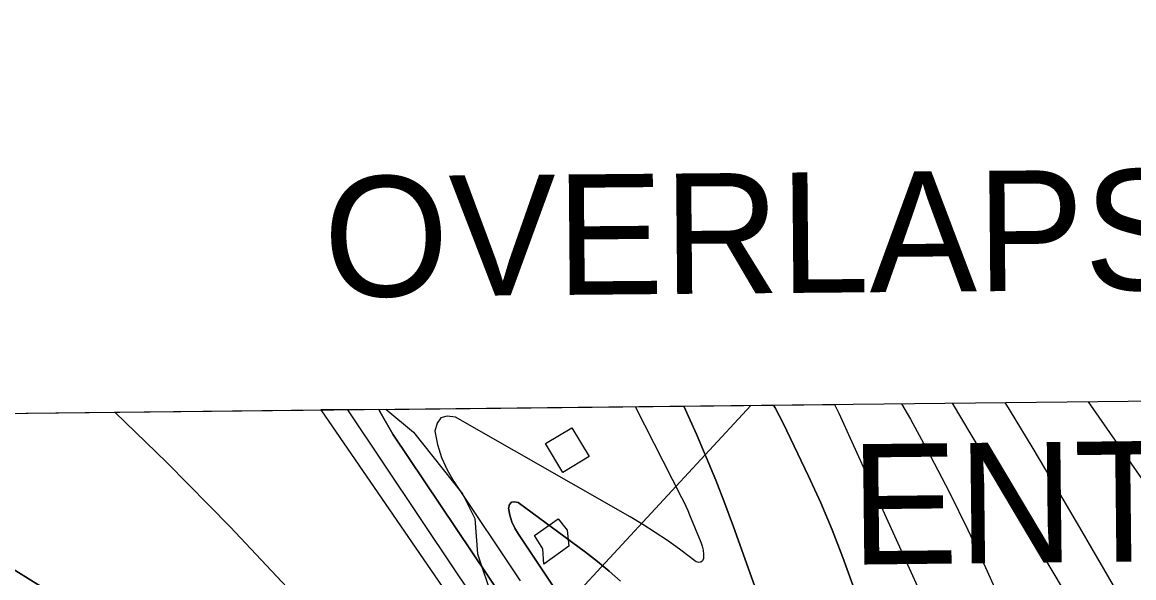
# Model space of a CAD drawing. Extents: x 3651524 to 3689615, y 505651 to 531377.
# Drawn here: x 3657075 to 3657998, y 529124 to 529585 of the extents above; entities that cross this region are included whole.
import ezdxf

# ---------------------------------------------------------------- set-up
doc = ezdxf.new("R2010")
doc.units = 0
for name, color, linetype in [('V-ANNO-TEXT', 7, 'Continuous'), ('V-BLDG-OTLN', 7, 'Continuous'), ('V-CHAN-NAID', 7, 'Continuous'), ('V-GRID-FRAM', 7, 'Continuous'), ('V-RIVR-EDGE', 7, 'Continuous'), ('V-TOPO-DPTH', 7, 'Continuous'), ('V-TOPO-MAJR', 7, 'Continuous'), ('V-TOPO-MINR', 7, 'Continuous'), ('V-TOPO-WATR', 7, 'Continuous'), ('V-UTIL-LINE', 7, 'Continuous')]:
    doc.layers.add(name, color=color, linetype=linetype)

msp = doc.modelspace()

# ---------------------------------------------------------------- linework, layer by layer
at = {"layer": 'V-BLDG-OTLN'}
for points in [[(3657509.457, 529235.273), (3657531.428, 529248.433), (3657545.828, 529224.396), (3657523.857, 529211.231)], [(3657500.344, 529158.893), (3657519.955, 529172.78), (3657527.342, 529163.406), (3657528.938, 529150.127), (3657507.985, 529134.933), (3657507.266, 529147.755)]]:
    msp.add_lwpolyline(points, close=True, dxfattribs=at)
at = {"layer": 'V-GRID-FRAM'}
msp.add_lwpolyline([(3655577.191, 529244.355), (3687244.414, 529585.207), (3687448.048, 511403.469), (3655764.959, 511062.446), (3655577.191, 529244.355)], dxfattribs=at)
at = {"layer": 'V-RIVR-EDGE'}
msp.add_lwpolyline([(3657376.673, 529263.724), (3657399.754, 529244.669), (3657440.45, 529193.54), (3657450.605, 529173.104), (3657452.933, 529143.682), (3657465.448, 529106.431)], dxfattribs=at)
at = {"layer": 'V-TOPO-DPTH'}
for points in [[(3657764.621, 529117.627), (3657756.387, 529140.651), (3657747.616, 529163.457), (3657738.04, 529185.937), (3657727.927, 529208.199), (3657713.015, 529239.531), (3657709.903, 529245.937), (3657706.724, 529252.31), (3657703.445, 529258.632), (3657700.099, 529264.919), (3657698.866, 529267.192), (3657749.508, 529267.737)], [(3657749.508, 529267.737), (3657752.983, 529260.378), (3657763.873, 529236.76), (3657845.429, 529056.634), (3657870.479, 528998.676), (3657894.18, 528940.199), (3657915.859, 528880.943), (3657936.189, 528821.166), (3657965.961, 528728.43), (3657970.06, 528714.552), (3657973.717, 528700.57), (3657976.714, 528686.432), (3657979.27, 528672.189), (3657988.665, 528611.694), (3657995.227, 528567.079), (3658001.312, 528522.403), (3658006.68, 528477.636), (3658011.571, 528432.807), (3658013.14, 528417.27), (3658018.517, 528364.632), (3658023.974, 528312.004), (3658029.553, 528259.388), (3658035.212, 528206.781)], [(3657749.508, 529267.737), (3657752.983, 529260.378), (3657763.873, 529236.76), (3657845.429, 529056.634), (3657870.479, 528998.676), (3657894.18, 528940.199), (3657915.859, 528880.943), (3657936.189, 528821.166), (3657965.961, 528728.43), (3657970.06, 528714.552), (3657973.717, 528700.57), (3657976.714, 528686.432), (3657979.27, 528672.189), (3657988.665, 528611.694), (3657995.227, 528567.079), (3658001.312, 528522.403), (3658006.68, 528477.636), (3658011.571, 528432.807), (3658013.14, 528417.27), (3658018.517, 528364.632), (3658023.974, 528312.004), (3658029.553, 528259.388), (3658035.212, 528206.781)], [(3656882.125, 529258.401), (3657322.854, 529263.145)], [(3657370.964, 529263.662), (3657322.854, 529263.145), (3657467.84, 529052.053), (3657468.444, 529051.172), (3657470.251, 529048.525), (3657758.804, 528624.034), (3657759.206, 528623.412), (3657759.968, 528621.995), (3657760.492, 528619.171), (3657760.694, 528617.176), (3657760.747, 528616.51), (3657775.486, 528411.318), (3657783.502, 528314.219), (3657792.895, 528217.269), (3657804.354, 528120.54)], [(3657322.854, 529263.145), (3657467.84, 529052.053), (3657468.444, 529051.172), (3657470.251, 529048.525), (3657758.804, 528624.034), (3657759.206, 528623.412), (3657759.968, 528621.995), (3657760.492, 528619.171), (3657760.694, 528617.176), (3657760.747, 528616.51), (3657775.486, 528411.318), (3657783.502, 528314.219), (3657792.895, 528217.269), (3657804.354, 528120.54)], [(3657370.964, 529263.662), (3657624.353, 529266.39), (3657634.75, 529243.13), (3657643.014, 529224.044), (3657650.977, 529204.837), (3657658.488, 529185.45), (3657665.697, 529165.941), (3657698.235, 529074.618)], [(3657916.116, 527841.417), (3657853.087, 528272.991), (3657843.478, 528332.837), (3657832.744, 528392.464), (3657820.322, 528451.763), (3657806.777, 528510.842), (3657782.584, 528609.882), (3657779.929, 528619.137), (3657776.8, 528628.206), (3657772.961, 528636.999), (3657768.648, 528645.607), (3657726.139, 528722.632), (3657699.514, 528769.179), (3657671.962, 528815.152), (3657643.02, 528860.263), (3657613.151, 528904.798), (3657531.697, 529022.329), (3657514.063, 529047.904), (3657496.513, 529073.537), (3657479.088, 529099.254), (3657461.745, 529125.028), (3657382.74, 529243.062), (3657372.834, 529259.866), (3657370.964, 529263.662)], [(3657916.116, 527841.417), (3657853.087, 528272.991), (3657843.478, 528332.837), (3657832.744, 528392.464), (3657820.322, 528451.763), (3657806.777, 528510.842), (3657782.584, 528609.882), (3657779.929, 528619.137), (3657776.8, 528628.206), (3657772.961, 528636.999), (3657768.648, 528645.607), (3657726.139, 528722.632), (3657699.514, 528769.179), (3657671.962, 528815.152), (3657643.02, 528860.263), (3657613.151, 528904.798), (3657531.697, 529022.329), (3657514.063, 529047.904), (3657496.513, 529073.537), (3657479.088, 529099.254), (3657461.745, 529125.028), (3657382.74, 529243.062), (3657372.834, 529259.866), (3657370.964, 529263.662)], [(3657698.235, 529074.618), (3657665.697, 529165.941), (3657658.488, 529185.45), (3657650.977, 529204.837), (3657643.014, 529224.044), (3657634.75, 529243.13), (3657624.353, 529266.39), (3657698.866, 529267.192)], [(3657698.866, 529267.192), (3657700.099, 529264.919), (3657703.445, 529258.632), (3657706.724, 529252.31), (3657709.903, 529245.937), (3657713.015, 529239.531), (3657727.927, 529208.199), (3657738.04, 529185.937), (3657747.616, 529163.457), (3657756.387, 529140.651), (3657764.621, 529117.627)], [(3657571.788, 529120.802), (3657562.396, 529129.226), (3657552.645, 529137.231), (3657542.656, 529144.959), (3657486.738, 529186.295), (3657483.649, 529186.969), (3657481.183, 529186.585), (3657479.651, 529184.615), (3657478.741, 529181.587), (3657479.9, 529175.857), (3657481.558, 529170.314), (3657483.965, 529165.054), (3657486.87, 529159.981), (3657515.273, 529117.544)], [(3657515.273, 529117.544), (3657486.87, 529159.981), (3657483.965, 529165.054), (3657481.558, 529170.314), (3657479.9, 529175.857), (3657478.741, 529181.587), (3657479.651, 529184.615), (3657481.183, 529186.585), (3657483.649, 529186.969), (3657486.738, 529186.295), (3657542.656, 529144.959), (3657552.645, 529137.231), (3657562.396, 529129.226), (3657571.788, 529120.802)], [(3657526.973, 528087.113), (3657433.517, 528434.932), (3657425.101, 528466.324), (3657416.708, 528497.722), (3657362.678, 528813.532), (3657361.555, 528827.849), (3657359.635, 528841.966), (3657356.751, 528855.828), (3657352.42, 528869.309), (3657347.124, 528882.535), (3657331.675, 528915.876), (3657328.375, 528922.104), (3657324.669, 528928.049), (3657320.355, 528933.568), (3657315.635, 528938.802), (3657279.118, 528975.2), (3657255.23, 528997.69), (3657230.553, 529019.222), (3657204.691, 529039.316), (3657178.04, 529058.452), (3657146.178, 529079.981), (3657118.158, 529098.552), (3657089.925, 529116.785), (3657061.372, 529134.512)]]:
    msp.add_lwpolyline(points, dxfattribs=at)
at = {"layer": 'V-TOPO-MAJR'}
msp.add_lwpolyline([(3657805.273, 529268.337), (3657812.483, 529255.566), (3657829.044, 529225.271), (3657845.046, 529194.692), (3657860.209, 529163.69), (3657874.813, 529132.404), (3658049.096, 528745.372), (3658051.977, 528738.397), (3658054.559, 528731.323), (3658056.692, 528724.101), (3658058.527, 528716.781), (3658071.461, 528657.304), (3658079.052, 528620.087), (3658085.998, 528582.759), (3658091.976, 528545.263), (3658097.31, 528507.656), (3658102.978, 528463.595), (3658110.597, 528403.866), (3658118.132, 528344.127), (3658125.54, 528284.372), (3658132.863, 528224.606), (3658141.096, 528156.815)], dxfattribs=at)
at = {"layer": 'V-TOPO-MINR'}
for points in [[(3657749.508, 529267.737), (3657752.983, 529260.378), (3657763.873, 529236.76), (3657845.429, 529056.634), (3657870.479, 528998.676), (3657894.18, 528940.199), (3657915.859, 528880.943), (3657936.189, 528821.166), (3657965.961, 528728.43), (3657970.06, 528714.552), (3657973.717, 528700.57), (3657976.714, 528686.432), (3657979.27, 528672.189), (3657988.665, 528611.694), (3657995.227, 528567.079), (3658001.312, 528522.403), (3658006.68, 528477.636), (3658011.571, 528432.807), (3658013.14, 528417.27), (3658018.517, 528364.632), (3658023.974, 528312.004), (3658029.553, 528259.388), (3658035.212, 528206.781)], [(3657847.311, 529268.79), (3658045.408, 528936.119), (3658062.394, 528907.288), (3658079.199, 528878.354), (3658095.732, 528849.263), (3658112.085, 528820.069), (3658140.061, 528769.572), (3658142.117, 528765.481), (3658143.946, 528761.301), (3658145.434, 528756.987), (3658146.694, 528752.585), (3658159.472, 528700.057), (3658166.315, 528669.214), (3658172.316, 528638.225), (3658177.054, 528607.018), (3658180.951, 528575.667), (3658181.861, 528566.893), (3658185.587, 528531.046), (3658189.32, 528495.2), (3658193.067, 528459.355), (3658196.823, 528423.511), (3658209.7, 528300.837), (3658216.966, 528231.428), (3658224.205, 528162.017)], [(3657890.973, 529269.26), (3657894.452, 529263.608), (3657914.187, 529231.101), (3657933.626, 529198.417), (3657952.867, 529165.614), (3658156.421, 528814.938), (3658167.279, 528794.282), (3658176.934, 528773.137), (3658184.786, 528751.258), (3658191.437, 528728.89), (3658337.625, 528149.164)], [(3657960.289, 529270.006), (3658008.906, 529199.8), (3658053.182, 529135.022), (3658096.927, 529069.891), (3658139.876, 529004.233), (3658182.292, 528938.222), (3658245.57, 528838.415), (3658255.087, 528821.673), (3658263.478, 528804.449), (3658270.182, 528786.499), (3658275.759, 528768.067), (3658376.138, 528367.806), (3658394.08, 528292.236), (3658410.745, 528216.402), (3658425.494, 528140.173), (3658438.966, 528063.679), (3658455.386, 527963.031), (3658459.637, 527936.655), (3658463.819, 527910.269), (3658467.899, 527883.867)], [(3657151.688, 529261.302), (3657194.825, 529219.568), (3657247.425, 529165.931), (3657299.099, 529111.361), (3657392.713, 529009.861), (3657398.81, 529002.904), (3657404.659, 528995.754), (3657410.138, 528988.316), (3657415.37, 528980.686), (3657651.155, 528617.326), (3657654.081, 528612.669), (3657656.913, 528607.958), (3657659.607, 528603.166), (3657662.207, 528598.319), (3657666.545, 528589.941), (3657666.88, 528589.233), (3657667.636, 528587.017), (3657669.429, 528579.575), (3657670.486, 528575.085), (3657671.511, 528570.588), (3657672.49, 528566.08), (3657673.438, 528561.566), (3657821.853, 527835.693)], [(3657344.882, 529263.382), (3657434.983, 529128.769), (3657457.989, 529094.579)], [(3657370.964, 529263.662), (3657372.834, 529259.866), (3657382.74, 529243.062), (3657461.745, 529125.028), (3657479.088, 529099.254), (3657496.513, 529073.537), (3657514.063, 529047.904), (3657531.697, 529022.329), (3657613.151, 528904.798), (3657643.02, 528860.263), (3657671.962, 528815.152), (3657699.514, 528769.179), (3657726.139, 528722.632), (3657768.648, 528645.607), (3657772.961, 528636.999), (3657776.8, 528628.206), (3657779.929, 528619.137), (3657782.584, 528609.882), (3657806.777, 528510.842), (3657820.322, 528451.763), (3657832.744, 528392.464), (3657843.478, 528332.837), (3657853.087, 528272.991), (3657916.116, 527841.417)], [(3657583.819, 529265.953), (3657622.446, 529190.524), (3657624.223, 529186.942), (3657625.94, 529183.333), (3657627.565, 529179.682), (3657629.129, 529176.002), (3657638.472, 529153.233), (3657639.56, 529149.967), (3657640.347, 529146.651), (3657640.683, 529143.259), (3657640.717, 529139.816), (3657639.802, 529137.862), (3657638.552, 529136.624), (3657636.801, 529136.461), (3657634.716, 529137.013), (3657620.637, 529147.477), (3657610.677, 529154.603), (3657600.555, 529161.482), (3657590.192, 529167.991), (3657579.667, 529174.252), (3657434.585, 529257.049), (3657427.856, 529257.885), (3657422.542, 529256.612), (3657419.351, 529252.177), (3657417.576, 529245.633), (3657419.828, 529234.504), (3657423.049, 529223.741), (3657427.724, 529213.524), (3657433.368, 529203.672), (3657488.511, 529121.286)], [(3657624.353, 529266.39), (3657634.75, 529243.13), (3657643.014, 529224.044), (3657650.977, 529204.837), (3657658.488, 529185.45), (3657665.697, 529165.941), (3657698.235, 529074.618)], [(3657698.866, 529267.192), (3657700.099, 529264.919), (3657703.445, 529258.632), (3657706.724, 529252.31), (3657709.903, 529245.937), (3657713.015, 529239.531), (3657727.927, 529208.199), (3657738.04, 529185.937), (3657747.616, 529163.457), (3657756.387, 529140.651), (3657764.621, 529117.627)], [(3657571.788, 529120.802), (3657562.396, 529129.226), (3657552.645, 529137.231), (3657542.656, 529144.959), (3657486.738, 529186.295), (3657483.649, 529186.969), (3657481.183, 529186.585), (3657479.651, 529184.615), (3657478.741, 529181.587), (3657479.9, 529175.857), (3657481.558, 529170.314), (3657483.965, 529165.054), (3657486.87, 529159.981), (3657515.273, 529117.544)], [(3657061.372, 529134.512), (3657089.925, 529116.785), (3657118.158, 529098.552), (3657146.178, 529079.981), (3657178.04, 529058.452), (3657204.691, 529039.316), (3657230.553, 529019.222), (3657255.23, 528997.69), (3657279.118, 528975.2), (3657315.635, 528938.802), (3657320.355, 528933.568), (3657324.669, 528928.049), (3657328.375, 528922.104), (3657331.675, 528915.876), (3657347.124, 528882.535), (3657352.42, 528869.309), (3657356.751, 528855.828), (3657359.635, 528841.966), (3657361.555, 528827.849), (3657362.678, 528813.532), (3657416.708, 528497.722), (3657425.101, 528466.324), (3657433.517, 528434.932), (3657526.973, 528087.113)]]:
    msp.add_lwpolyline(points, dxfattribs=at)
at = {"layer": 'V-TOPO-WATR'}
msp.add_lwpolyline([(3657322.854, 529263.145), (3657467.84, 529052.053), (3657468.444, 529051.172), (3657470.251, 529048.525), (3657758.804, 528624.034), (3657759.206, 528623.412), (3657759.968, 528621.995), (3657760.492, 528619.171), (3657760.694, 528617.176), (3657760.747, 528616.51), (3657775.486, 528411.318), (3657783.502, 528314.219), (3657792.895, 528217.269), (3657804.354, 528120.54)], dxfattribs=at)
at = {"layer": 'V-UTIL-LINE'}
msp.add_line((3657340.682, 528900.722), (3657679.957, 529266.988), dxfattribs=at)

# ---------------------------------------------------------------- texts
at = {"layer": 'V-ANNO-TEXT'}
msp.add_text('OVERLAPS SHEET 49', height=100, rotation=0.5, dxfattribs=at).set_placement((3657325.457, 529356.959))
at = {"layer": 'V-CHAN-NAID'}
msp.add_text('ENTERGY FUEL OIL ', height=100, rotation=0.636594, dxfattribs=at).set_placement((3657763.309, 529134.63))

doc.saveas('drawing.dxf')
